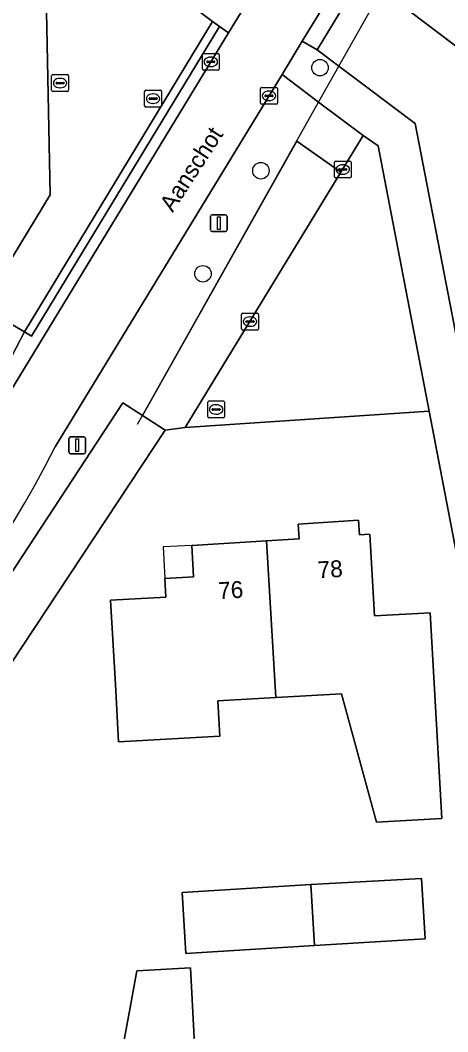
# Model space of a CAD drawing. Extents: x 159626 to 160723, y 388173 to 389416.
# Drawn here: x 160393.4 to 160418.7, y 388521 to 388580.9 of the extents above; entities that cross this region are included whole.
import ezdxf

# ---------------------------------------------------------------- set-up
doc = ezdxf.new("R2010")
doc.units = 0
for name, color, linetype in [('IMGEO_Berm_groen', 7, 'Continuous'), ('IMGEO_Boom', 7, 'Continuous'), ('IMGEO_Brandkraan', 7, 'Continuous'), ('IMGEO_Duiker', 7, 'Continuous'), ('IMGEO_Erf', 7, 'Continuous'), ('IMGEO_Fietspad_gesloten', 7, 'Continuous'), ('IMGEO_Groenvoorziening', 7, 'Continuous'), ('IMGEO_Haag', 7, 'Continuous'), ('IMGEO_Kolk', 7, 'Continuous'), ('IMGEO_Lichtmast', 7, 'Continuous'), ('IMGEO_Openbare_ruimte_label', 7, 'Continuous'), ('IMGEO_Pand', 7, 'Continuous'), ('IMGEO_Pand_nummerreeks', 7, 'Continuous'), ('IMGEO_Pand_overbouw', 7, 'Continuous'), ('IMGEO_Rijbaan_lokaal_open', 7, 'Continuous'), ('IMGEO_Voetpad_open', 7, 'Continuous'), ('IMGEO_Waterloop', 7, 'Continuous')]:
    doc.layers.add(name, color=color, linetype=linetype)

msp = doc.modelspace()

# ---------------------------------------------------------------- linework, layer by layer
at = {"layer": 'IMGEO_Berm_groen'}
for points in [[(160392.155, 388557.919), (160405.715, 388580.159), (160405.169, 388580.532), (160394.03, 388562.182), (160393.603, 388562.441), (160392.884, 388561.036)], [(160409.76, 388573.745), (160412.374, 388571.905), (160413.693, 388574.069), (160411.06, 388576.054), (160408.889, 388577.691), (160395.428, 388555.636)], [(160390.866, 388545.19), (160399.448, 388558.235), (160400.605, 388557.491), (160409.76, 388573.745)]]:
    msp.add_lwpolyline(points, dxfattribs=at)
msp.add_arc((160346.289, 388579.991), 54.844, 291.95332, 333.63542, dxfattribs=at)
at = {"layer": 'IMGEO_Boom'}
for centre in [(160411.138, 388578.087), (160407.635, 388571.983), (160404.196, 388565.881)]:
    msp.add_circle(centre, 0.489, dxfattribs=at)
at = {"layer": 'IMGEO_Brandkraan'}
for p, q in [((160395.223, 388576.751), (160395.223, 388577.603)), ((160395.298, 388577.677), (160396.15, 388577.677)), ((160395.711, 388577.457), (160395.736, 388577.457)), ((160396.224, 388577.603), (160396.224, 388576.751)), ((160395.482, 388577.171), (160395.482, 388577.183)), ((160395.92, 388577.134), (160395.522, 388577.134)), ((160395.525, 388577.22), (160395.923, 388577.22)), ((160395.734, 388576.897), (160395.709, 388576.897)), ((160395.966, 388577.183), (160395.966, 388577.171)), ((160396.15, 388576.677), (160395.298, 388576.677)), ((160404.479, 388557.418), (160404.479, 388558.27)), ((160404.554, 388558.344), (160405.406, 388558.344)), ((160405.48, 388558.27), (160405.48, 388557.418)), ((160404.738, 388557.838), (160404.738, 388557.85)), ((160405.176, 388557.801), (160404.778, 388557.801)), ((160404.781, 388557.887), (160405.179, 388557.887)), ((160404.99, 388557.564), (160404.965, 388557.564)), ((160404.967, 388558.124), (160404.992, 388558.124)), ((160405.222, 388557.85), (160405.222, 388557.838)), ((160405.406, 388557.344), (160404.554, 388557.344))]:
    msp.add_line(p, q, dxfattribs=at)
for points in [[(160395.223, 388576.751), (160395.223, 388577.603)], [(160395.298, 388577.677), (160396.15, 388577.677)], [(160396.224, 388577.603), (160396.224, 388576.751)], [(160396.15, 388576.677), (160395.298, 388576.677)], [(160404.479, 388557.418), (160404.479, 388558.27)], [(160404.554, 388558.344), (160405.406, 388558.344)], [(160405.48, 388558.27), (160405.48, 388557.418)], [(160405.406, 388557.344), (160404.554, 388557.344)]]:
    msp.add_lwpolyline(points, dxfattribs=at)
for centre, radius, start, end in [((160395.3, 388577.601), 0.0765, 91.55205, 178.44795), ((160395.3, 388577.601), 0.0765, 91.55205, 178.44795), ((160396.148, 388577.601), 0.0765, 1.55205, 88.44795), ((160396.148, 388577.601), 0.0765, 1.55205, 88.44795), ((160395.3, 388576.753), 0.0765, 181.55205, 268.44795), ((160395.3, 388576.753), 0.0765, 181.55205, 268.44795), ((160395.522, 388577.18), 0.0403, 85.87752, 175.75265), ((160395.519, 388577.17), 0.0366, 178.93798, 274.71019), ((160395.923, 388577.177), 0.043, 264.86636, 352.45326), ((160395.927, 388577.182), 0.0386, 1.73085, 96.63898), ((160396.148, 388576.753), 0.0765, 271.55205, 358.44795), ((160396.148, 388576.753), 0.0765, 271.55205, 358.44795), ((160404.556, 388558.268), 0.0765, 91.55205, 178.44795), ((160404.556, 388558.268), 0.0765, 91.55205, 178.44795), ((160405.404, 388558.268), 0.0765, 1.55205, 88.44795), ((160405.404, 388558.268), 0.0765, 1.55205, 88.44795), ((160404.778, 388557.847), 0.0403, 85.87752, 175.75265), ((160404.775, 388557.837), 0.0366, 178.93798, 274.71019), ((160405.179, 388557.844), 0.043, 264.86636, 352.45326), ((160405.183, 388557.849), 0.0386, 1.73085, 96.63898), ((160404.556, 388557.42), 0.0765, 181.55205, 268.44795), ((160404.556, 388557.42), 0.0765, 181.55205, 268.44795), ((160405.404, 388557.42), 0.0765, 271.55205, 358.44795), ((160405.404, 388557.42), 0.0765, 271.55205, 358.44795)]:
    msp.add_arc(centre, radius, start, end, dxfattribs=at)
for centre, major_axis, ratio, start_param, end_param in [((160395.71, 388577.177), (-0.387, 0.002), 0.722429, 4.712389, 7.853982), ((160395.735, 388577.177), (-0.39, 0.002), 0.717154, 1.570796, 4.712389), ((160404.966, 388557.844), (-0.387, 0.002), 0.722429, 4.712389, 7.853982), ((160404.991, 388557.844), (-0.39, 0.002), 0.717154, 1.570796, 4.712389)]:
    msp.add_ellipse(centre, major_axis=major_axis, ratio=ratio, start_param=start_param, end_param=end_param, dxfattribs=at)
at = {"layer": 'IMGEO_Duiker'}
msp.add_lwpolyline([(160400.316, 388556.978), (160400.605, 388557.491), (160411.06, 388576.054), (160412.259, 388578.184), (160414.806, 388582.706), (160416.017, 388584.856), (160416.544, 388585.792), (160416.623, 388585.932)], dxfattribs=at)
at = {"layer": 'IMGEO_Erf'}
for points in [[(160390.322, 388562.575), (160391.082, 388563.91), (160395.137, 388570.551), (160394.778, 388588.369)], [(160423.552, 388526.872), (160417.623, 388557.739), (160403.151, 388556.78), (160401.953, 388556.623), (160392.807, 388542.778)], [(160398.368, 388514.324), (160399.879, 388522.423), (160400.282, 388524.588), (160403.45, 388524.773), (160403.682, 388520.619)]]:
    msp.add_lwpolyline(points, dxfattribs=at)
for points in [[(160399.197, 388538.152), (160399.004, 388541.554), (160398.721, 388546.545), (160401.999, 388546.733), (160401.937, 388547.831), (160403.637, 388547.929), (160403.533, 388549.79), (160407.967, 388550.067), (160409.903, 388550.188), (160409.849, 388551.044), (160413.432, 388551.275), (160413.481, 388550.416), (160414.101, 388550.451), (160414.377, 388545.617), (160417.674, 388545.804), (160418.366, 388533.614), (160414.483, 388533.394), (160412.414, 388541.006), (160408.516, 388540.785), (160405.082, 388540.59), (160405.201, 388538.492)], [(160403.178, 388525.62), (160402.957, 388529.235), (160410.588, 388529.703), (160417.16, 388530.067), (160417.379, 388526.493), (160410.811, 388526.089)]]:
    msp.add_lwpolyline(points, close=True, dxfattribs=at)
at = {"layer": 'IMGEO_Fietspad_gesloten'}
for points in [[(160410.924, 388588.72), (160409.779, 388586.811), (160406.613, 388581.63), (160405.715, 388580.159), (160392.155, 388557.919)], [(160395.428, 388555.636), (160408.889, 388577.691), (160410.081, 388579.662), (160413.303, 388584.911), (160414.127, 388586.303)]]:
    msp.add_lwpolyline(points, dxfattribs=at)
msp.add_arc((160346.289, 388579.991), 54.844, 291.95332, 333.63542, dxfattribs=at)
at = {"layer": 'IMGEO_Groenvoorziening'}
for points in [[(160393.603, 388562.441), (160394.03, 388562.182), (160405.169, 388580.532), (160404.756, 388580.814)], [(160412.374, 388571.905), (160409.76, 388573.745), (160400.605, 388557.491), (160401.953, 388556.623), (160403.151, 388556.78)], [(160392.884, 388561.036), (160393.603, 388562.441), (160391.082, 388563.91), (160390.322, 388562.575)]]:
    msp.add_lwpolyline(points, close=True, dxfattribs=at)
at = {"layer": 'IMGEO_Haag'}
msp.add_lwpolyline([(160393.603, 388562.441), (160394.03, 388562.182), (160405.169, 388580.532), (160404.756, 388580.814)], close=True, dxfattribs=at)
at = {"layer": 'IMGEO_Kolk'}
for p, q in [((160404.163, 388578.009), (160404.163, 388578.861)), ((160404.238, 388578.935), (160405.09, 388578.935)), ((160404.651, 388578.715), (160404.676, 388578.715)), ((160405.164, 388578.861), (160405.164, 388578.009)), ((160405.09, 388577.935), (160404.238, 388577.935)), ((160404.422, 388578.429), (160404.422, 388578.441)), ((160404.86, 388578.392), (160404.462, 388578.392)), ((160404.465, 388578.478), (160404.863, 388578.478)), ((160404.674, 388578.155), (160404.649, 388578.155)), ((160404.906, 388578.441), (160404.906, 388578.429)), ((160400.814, 388576.751), (160401.666, 388576.751)), ((160407.612, 388575.994), (160407.612, 388576.846)), ((160407.687, 388576.92), (160408.539, 388576.92)), ((160408.613, 388576.846), (160408.613, 388575.994)), ((160400.739, 388575.825), (160400.739, 388576.677)), ((160400.998, 388576.245), (160400.998, 388576.257)), ((160401.436, 388576.208), (160401.038, 388576.208)), ((160401.041, 388576.294), (160401.439, 388576.294)), ((160401.227, 388576.531), (160401.252, 388576.531)), ((160401.482, 388576.257), (160401.482, 388576.245)), ((160401.74, 388576.677), (160401.74, 388575.825)), ((160407.871, 388576.414), (160407.871, 388576.426)), ((160408.309, 388576.377), (160407.911, 388576.377)), ((160407.914, 388576.463), (160408.312, 388576.463)), ((160408.123, 388576.14), (160408.098, 388576.14)), ((160408.1, 388576.7), (160408.125, 388576.7)), ((160408.355, 388576.426), (160408.355, 388576.414)), ((160401.666, 388575.751), (160400.814, 388575.751)), ((160401.25, 388575.971), (160401.225, 388575.971)), ((160408.539, 388575.92), (160407.687, 388575.92)), ((160412.066, 388572.557), (160412.918, 388572.557)), ((160411.991, 388571.631), (160411.991, 388572.483)), ((160412.25, 388572.051), (160412.25, 388572.063)), ((160412.688, 388572.014), (160412.29, 388572.014)), ((160412.293, 388572.1), (160412.691, 388572.1)), ((160412.479, 388572.337), (160412.504, 388572.337)), ((160412.734, 388572.063), (160412.734, 388572.051)), ((160412.992, 388572.483), (160412.992, 388571.631)), ((160412.918, 388571.557), (160412.066, 388571.557)), ((160412.502, 388571.777), (160412.477, 388571.777)), ((160406.559, 388563.548), (160407.411, 388563.548)), ((160406.484, 388562.622), (160406.484, 388563.474)), ((160406.743, 388563.042), (160406.743, 388563.054)), ((160407.181, 388563.005), (160406.783, 388563.005)), ((160406.786, 388563.091), (160407.184, 388563.091)), ((160406.972, 388563.328), (160406.997, 388563.328)), ((160407.227, 388563.054), (160407.227, 388563.042)), ((160407.485, 388563.474), (160407.485, 388562.622)), ((160407.411, 388562.548), (160406.559, 388562.548)), ((160406.995, 388562.768), (160406.97, 388562.768))]:
    msp.add_line(p, q, dxfattribs=at)
for points in [[(160404.163, 388578.009), (160404.163, 388578.861)], [(160404.238, 388578.935), (160405.09, 388578.935)], [(160405.164, 388578.861), (160405.164, 388578.009)], [(160405.09, 388577.935), (160404.238, 388577.935)], [(160400.814, 388576.751), (160401.666, 388576.751)], [(160407.612, 388575.994), (160407.612, 388576.846)], [(160407.687, 388576.92), (160408.539, 388576.92)], [(160408.613, 388576.846), (160408.613, 388575.994)], [(160400.739, 388575.825), (160400.739, 388576.677)], [(160401.74, 388576.677), (160401.74, 388575.825)], [(160401.666, 388575.751), (160400.814, 388575.751)], [(160408.539, 388575.92), (160407.687, 388575.92)], [(160412.066, 388572.557), (160412.918, 388572.557)], [(160411.991, 388571.631), (160411.991, 388572.483)], [(160412.992, 388572.483), (160412.992, 388571.631)], [(160412.918, 388571.557), (160412.066, 388571.557)], [(160406.559, 388563.548), (160407.411, 388563.548)], [(160406.484, 388562.622), (160406.484, 388563.474)], [(160407.485, 388563.474), (160407.485, 388562.622)], [(160407.411, 388562.548), (160406.559, 388562.548)]]:
    msp.add_lwpolyline(points, dxfattribs=at)
for centre, radius, start, end in [((160404.24, 388578.859), 0.0765, 91.55205, 178.44795), ((160404.24, 388578.859), 0.0765, 91.55205, 178.44795), ((160405.088, 388578.859), 0.0765, 1.55205, 88.44795), ((160405.088, 388578.859), 0.0765, 1.55205, 88.44795), ((160404.24, 388578.011), 0.0765, 181.55205, 268.44795), ((160404.24, 388578.011), 0.0765, 181.55205, 268.44795), ((160404.462, 388578.438), 0.0403, 85.87752, 175.75265), ((160404.459, 388578.428), 0.0366, 178.93798, 274.71019), ((160404.863, 388578.435), 0.043, 264.86636, 352.45326), ((160404.867, 388578.44), 0.0386, 1.73085, 96.63898), ((160405.088, 388578.011), 0.0765, 271.55205, 358.44795), ((160405.088, 388578.011), 0.0765, 271.55205, 358.44795), ((160400.816, 388576.675), 0.0765, 91.55205, 178.44795), ((160400.816, 388576.675), 0.0765, 91.55205, 178.44795), ((160401.664, 388576.675), 0.0765, 1.55205, 88.44795), ((160401.664, 388576.675), 0.0765, 1.55205, 88.44795), ((160407.689, 388576.844), 0.0765, 91.55205, 178.44795), ((160407.689, 388576.844), 0.0765, 91.55205, 178.44795), ((160408.537, 388576.844), 0.0765, 1.55205, 88.44795), ((160408.537, 388576.844), 0.0765, 1.55205, 88.44795), ((160401.038, 388576.254), 0.0403, 85.87752, 175.75265), ((160401.035, 388576.244), 0.0366, 178.93798, 274.71019), ((160401.439, 388576.251), 0.043, 264.86636, 352.45326), ((160401.443, 388576.256), 0.0386, 1.73085, 96.63898), ((160407.911, 388576.423), 0.0403, 85.87752, 175.75265), ((160407.908, 388576.413), 0.0366, 178.93798, 274.71019), ((160408.312, 388576.42), 0.043, 264.86636, 352.45326), ((160408.316, 388576.425), 0.0386, 1.73085, 96.63898), ((160400.816, 388575.827), 0.0765, 181.55205, 268.44795), ((160400.816, 388575.827), 0.0765, 181.55205, 268.44795), ((160401.664, 388575.827), 0.0765, 271.55205, 358.44795), ((160401.664, 388575.827), 0.0765, 271.55205, 358.44795), ((160407.689, 388575.996), 0.0765, 181.55205, 268.44795), ((160407.689, 388575.996), 0.0765, 181.55205, 268.44795), ((160408.537, 388575.996), 0.0765, 271.55205, 358.44795), ((160408.537, 388575.996), 0.0765, 271.55205, 358.44795), ((160412.068, 388572.481), 0.0765, 91.55205, 178.44795), ((160412.068, 388572.481), 0.0765, 91.55205, 178.44795), ((160412.916, 388572.481), 0.0765, 1.55205, 88.44795), ((160412.916, 388572.481), 0.0765, 1.55205, 88.44795), ((160412.29, 388572.06), 0.0403, 85.87752, 175.75265), ((160412.287, 388572.05), 0.0366, 178.93798, 274.71019), ((160412.691, 388572.057), 0.043, 264.86636, 352.45326), ((160412.695, 388572.062), 0.0386, 1.73085, 96.63898), ((160412.068, 388571.633), 0.0765, 181.55205, 268.44795), ((160412.068, 388571.633), 0.0765, 181.55205, 268.44795), ((160412.916, 388571.633), 0.0765, 271.55205, 358.44795), ((160412.916, 388571.633), 0.0765, 271.55205, 358.44795), ((160406.561, 388563.472), 0.0765, 91.55205, 178.44795), ((160406.561, 388563.472), 0.0765, 91.55205, 178.44795), ((160407.409, 388563.472), 0.0765, 1.55205, 88.44795), ((160407.409, 388563.472), 0.0765, 1.55205, 88.44795), ((160406.783, 388563.051), 0.0403, 85.87752, 175.75265), ((160406.78, 388563.041), 0.0366, 178.93798, 274.71019), ((160407.184, 388563.048), 0.043, 264.86636, 352.45326), ((160407.188, 388563.053), 0.0386, 1.73085, 96.63898), ((160406.561, 388562.624), 0.0765, 181.55205, 268.44795), ((160406.561, 388562.624), 0.0765, 181.55205, 268.44795), ((160407.409, 388562.624), 0.0765, 271.55205, 358.44795), ((160407.409, 388562.624), 0.0765, 271.55205, 358.44795)]:
    msp.add_arc(centre, radius, start, end, dxfattribs=at)
for centre, major_axis, ratio, start_param, end_param in [((160404.65, 388578.435), (-0.387, 0.002), 0.722429, 4.712389, 7.853982), ((160404.675, 388578.435), (-0.39, 0.002), 0.717154, 1.570796, 4.712389), ((160401.226, 388576.251), (-0.387, 0.002), 0.722429, 4.712389, 7.853982), ((160401.251, 388576.251), (-0.39, 0.002), 0.717154, 1.570796, 4.712389), ((160408.099, 388576.42), (-0.387, 0.002), 0.722429, 4.712389, 7.853982), ((160408.124, 388576.42), (-0.39, 0.002), 0.717154, 1.570796, 4.712389), ((160412.478, 388572.057), (-0.387, 0.002), 0.722429, 4.712389, 7.853982), ((160412.503, 388572.057), (-0.39, 0.002), 0.717154, 1.570796, 4.712389), ((160406.971, 388563.048), (-0.387, 0.002), 0.722429, 4.712389, 7.853982), ((160406.996, 388563.048), (-0.39, 0.002), 0.717154, 1.570796, 4.712389)]:
    msp.add_ellipse(centre, major_axis=major_axis, ratio=ratio, start_param=start_param, end_param=end_param, dxfattribs=at)
at = {"layer": 'IMGEO_Lichtmast'}
for p, q in [((160404.642, 388568.475), (160404.642, 388569.275)), ((160404.642, 388569.275), (160404.642, 388568.475)), ((160404.742, 388569.375), (160405.532, 388569.375)), ((160405.532, 388569.375), (160404.742, 388569.375)), ((160405.632, 388569.275), (160405.632, 388568.475)), ((160405.632, 388568.475), (160405.632, 388569.275)), ((160405.532, 388568.375), (160404.742, 388568.375)), ((160404.742, 388568.375), (160405.532, 388568.375)), ((160396.244, 388555.318), (160396.244, 388556.118)), ((160396.244, 388556.118), (160396.244, 388555.318)), ((160396.344, 388556.218), (160397.134, 388556.218)), ((160397.134, 388556.218), (160396.344, 388556.218)), ((160397.234, 388556.118), (160397.234, 388555.318)), ((160397.234, 388555.318), (160397.234, 388556.118)), ((160397.134, 388555.218), (160396.344, 388555.218)), ((160396.344, 388555.218), (160397.134, 388555.218))]:
    msp.add_line(p, q, dxfattribs=at)
for points in [[(160405.062, 388569.25), (160405.212, 388569.25), (160405.212, 388568.5), (160405.062, 388568.5), (160405.062, 388569.25)], [(160396.664, 388556.093), (160396.814, 388556.093), (160396.814, 388555.343), (160396.664, 388555.343), (160396.664, 388556.093)]]:
    msp.add_lwpolyline(points, dxfattribs=at)
for centre, start, end in [((160404.742, 388569.275), 90, 180), ((160404.742, 388569.275), 90, 180), ((160405.532, 388569.275), 0, 90), ((160405.532, 388569.275), 360, 90), ((160404.742, 388568.475), 180, 270), ((160404.742, 388568.475), 180, 270), ((160405.532, 388568.475), 270, 0), ((160405.532, 388568.475), 270, 0), ((160396.344, 388556.118), 90, 180), ((160396.344, 388556.118), 90, 180), ((160397.134, 388556.118), 0, 90), ((160397.134, 388556.118), 360, 90), ((160396.344, 388555.318), 180, 270), ((160396.344, 388555.318), 180, 270), ((160397.134, 388555.318), 270, 0), ((160397.134, 388555.318), 270, 0)]:
    msp.add_arc(centre, 0.1, start, end, dxfattribs=at)
at = {"layer": 'IMGEO_Pand'}
for points in [[(160407.967, 388550.067), (160408.516, 388540.785), (160412.414, 388541.006), (160414.483, 388533.394), (160418.366, 388533.614), (160417.674, 388545.804), (160414.377, 388545.617), (160414.101, 388550.451), (160413.481, 388550.416), (160413.432, 388551.275), (160409.849, 388551.044), (160409.903, 388550.188)], [(160407.967, 388550.067), (160403.533, 388549.79), (160403.637, 388547.929), (160401.937, 388547.831), (160401.999, 388546.733), (160398.721, 388546.545), (160399.004, 388541.554), (160399.197, 388538.152), (160405.201, 388538.492), (160405.082, 388540.59), (160408.516, 388540.785)], [(160410.588, 388529.703), (160410.811, 388526.089), (160417.379, 388526.493), (160417.16, 388530.067)], [(160410.588, 388529.703), (160402.957, 388529.235), (160403.178, 388525.62), (160410.811, 388526.089)], [(160403.682, 388520.619), (160403.45, 388524.773), (160400.282, 388524.588), (160399.879, 388522.423), (160398.368, 388514.324), (160398.178, 388513.305), (160398.304, 388511.209), (160394.711, 388510.994), (160394.752, 388510.295), (160394.482, 388510.278), (160394.62, 388507.983), (160394.889, 388507.998), (160395.266, 388501.702), (160399.851, 388501.965), (160399.726, 388503.815), (160401.478, 388503.932), (160401.403, 388505.039), (160404.559, 388505.251)]]:
    msp.add_lwpolyline(points, close=True, dxfattribs=at)
at = {"layer": 'IMGEO_Pand_overbouw'}
msp.add_lwpolyline([(160401.937, 388547.831), (160403.637, 388547.929), (160403.533, 388549.79), (160401.833, 388549.712)], close=True, dxfattribs=at)
at = {"layer": 'IMGEO_Rijbaan_lokaal_open'}
msp.add_lwpolyline([(160413.303, 388584.911), (160410.081, 388579.662), (160410.98, 388579.143), (160413.658, 388583.58), (160414.144, 388584.418)], close=True, dxfattribs=at)
msp.add_lwpolyline([(160420.072, 388578.69), (160419.837, 388578.879), (160414.806, 388582.706), (160413.658, 388583.58), (160410.98, 388579.143), (160412.259, 388578.184), (160416.794, 388574.782), (160421.804, 388548.844), (160426.807, 388549.899), (160421.834, 388575.82)], dxfattribs=at)
at = {"layer": 'IMGEO_Voetpad_open'}
for points in [[(160323.358, 388628.601), (160326.345, 388627.916), (160350.039, 388622.436), (160394.778, 388588.369), (160404.756, 388580.814), (160405.169, 388580.532), (160405.715, 388580.159), (160406.613, 388581.63), (160405.75, 388582.153), (160406.166, 388582.826), (160403.416, 388584.897), (160351.833, 388624.112)], [(160422.334, 388579.975), (160421.291, 388580.817), (160418.317, 388583.095), (160416.017, 388584.856), (160414.127, 388586.303), (160413.303, 388584.911), (160414.144, 388584.418), (160413.658, 388583.58), (160414.806, 388582.706), (160419.837, 388578.879), (160420.072, 388578.69)], [(160427.777, 388517.925), (160422.721, 388544.101), (160421.804, 388548.844), (160416.794, 388574.782), (160412.259, 388578.184), (160410.98, 388579.143), (160410.081, 388579.662), (160408.889, 388577.691), (160411.06, 388576.054), (160413.693, 388574.069), (160414.591, 388573.459), (160417.623, 388557.739), (160423.552, 388526.872), (160427.081, 388508.495), (160428.603, 388500.573), (160428.603, 388500.275), (160428.536, 388500)]]:
    msp.add_lwpolyline(points, dxfattribs=at)
for points in [[(160391.082, 388563.91), (160393.603, 388562.441), (160404.756, 388580.814), (160394.778, 388588.369), (160395.137, 388570.551)], [(160414.591, 388573.459), (160413.693, 388574.069), (160412.374, 388571.905), (160403.151, 388556.78), (160417.623, 388557.739)]]:
    msp.add_lwpolyline(points, close=True, dxfattribs=at)
at = {"layer": 'IMGEO_Waterloop'}
msp.add_lwpolyline([(160392.807, 388542.778), (160401.953, 388556.623), (160400.605, 388557.491), (160399.448, 388558.235), (160390.866, 388545.19)], dxfattribs=at)

# ---------------------------------------------------------------- texts
at = {"layer": 'IMGEO_Openbare_ruimte_label'}
msp.add_text('Aanschot', height=1, rotation=57.04099, dxfattribs=at).set_placement((160402.404, 388569.47))
at = {"layer": 'IMGEO_Pand_nummerreeks'}
for s, rotation, p in [('78', 3.68882, (160411.03, 388547.834)), ('76', 3.57521, (160405.13, 388546.603))]:
    msp.add_text(s, height=1, rotation=rotation, dxfattribs=at).set_placement(p)

doc.saveas('drawing.dxf')
